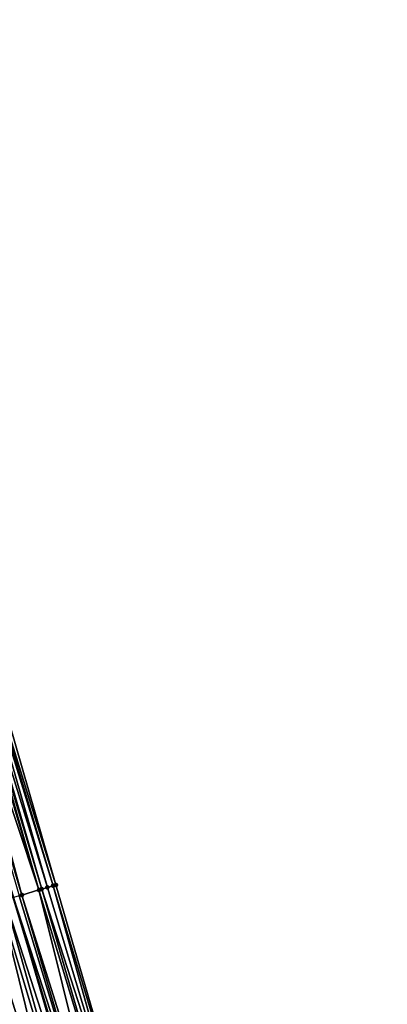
# Model space of a CAD drawing. Header units: feet. Extents: x 2004186 to 2014793, y 836912 to 864902.
# Tile 846 of 974: x 2004453 to 2004478, y 859322 to 859389. Entities that reach past the tile are written whole.
import ezdxf

# ---------------------------------------------------------------- set-up
doc = ezdxf.new("R2010")
doc.units = ezdxf.units.FT
doc.header["$LTSCALE"] = 100
doc.header["$MEASUREMENT"] = 0
for name, color, linetype, lineweight in [('EP_Travel Lane', 5, 'Continuous', 40), ('Road Shots', 4, 'Continuous', 200), ('Road X-Section', 30, 'Continuous', 13)]:
    doc.layers.add(name, color=color, linetype=linetype, lineweight=lineweight)
doc.layers.add('I-77 SB_MM21-27-Surface-Border', color=7, linetype='Continuous')
doc.layers.add('I-77 SB_MM21-27-Surface-TIN', color=7, linetype='Continuous')

msp = doc.modelspace()

# ---------------------------------------------------------------- linework, layer by layer
at = {"layer": 'EP_Travel Lane'}
msp.add_polyline3d([(2004475.98675831, 859252.9755330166, 446.5739951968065), (2004470.027193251, 859271.9272233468, 446.4479969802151), (2004464.293373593, 859291.0871976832, 446.3012957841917), (2004458.559645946, 859310.2468645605, 446.1088986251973), (2004452.825862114, 859329.4067191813, 445.9444033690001), (2004447.172181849, 859348.4381588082, 445.744362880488), (2004441.629215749, 859367.653598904, 445.5383283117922), (2004436.086240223, 859386.8690716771, 445.3357163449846), (2004430.543256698, 859406.0845721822, 445.1360297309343), (2004425.08506517, 859425.172963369, 444.9390603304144), (2004419.806102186, 859444.4627209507, 444.7434054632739), (2004414.527064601, 859463.7527511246, 444.5783237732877), (2004409.248078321, 859483.0425938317, 444.3922111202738), (2004404.042532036, 859502.1813761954, 444.2028261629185), (2004399.035574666, 859521.5434234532, 443.9982920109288), (2004394.028624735, 859540.9054419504, 443.790683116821), (2004389.021615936, 859560.2676880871, 443.6073706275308)], dxfattribs=at)
at = {"layer": 'I-77 SB_MM21-27-Surface-Border', "color": 3, "linetype": 'ByBlock', "lineweight": -2}
msp.add_polyline3d([(2004390.605744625, 859560.6770719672, 443.4571800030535), (2004395.4332121, 859541.2686868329, 443.6834630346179), (2004400.2607344, 859521.8600903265, 443.8872097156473), (2004406.443673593, 859502.8019879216, 443.9840183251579), (2004412.044776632, 859483.8082062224, 444.1195399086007), (2004417.342091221, 859464.52354977, 444.3214687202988), (2004422.832369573, 859445.2914780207, 444.4795157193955), (2004428.129737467, 859426.0066275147, 444.6596747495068), (2004433.582557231, 859406.9585405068, 444.8775858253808), (2004439.124988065, 859387.7428715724, 445.0763972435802), (2004444.667379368, 859368.5273396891, 445.2896172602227), (2004450.209845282, 859349.3115491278, 445.4756623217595), (2004455.698914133, 859330.2728898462, 445.6865647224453), (2004461.291712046, 859311.0707498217, 445.8935783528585), (2004466.693026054, 859291.8108696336, 446.1162304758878), (2004472.4773432, 859272.6663528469, 446.2902183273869), (2004478.189264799, 859253.6681932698, 446.3872762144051)], dxfattribs=at)
at = {"layer": 'I-77 SB_MM21-27-Surface-TIN', "color": 128, "linetype": 'ByBlock', "lineweight": -2}
for points in [[(2004448.864344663, 859348.9247293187, 445.5984726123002), (2004448.287663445, 859348.7590814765, 445.6649748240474), (2004454.549996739, 859329.9264950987, 445.7872263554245)], [(2004449.056573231, 859348.9799400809, 445.5757607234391), (2004448.864344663, 859348.9247293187, 445.5984726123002), (2004454.549996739, 859329.9264950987, 445.7872263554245)], [(2004449.248792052, 859349.0351846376, 445.5565975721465), (2004449.056573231, 859348.9799400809, 445.5757607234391), (2004454.741485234, 859329.9842200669, 445.7693356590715)], [(2004449.056573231, 859348.9799400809, 445.5757607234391), (2004454.549996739, 859329.9264950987, 445.7872263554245), (2004454.741485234, 859329.9842200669, 445.7693356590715)], [(2004449.633199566, 859349.1457782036, 445.529239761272), (2004449.248792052, 859349.0351846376, 445.5565975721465), (2004455.124449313, 859330.0997127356, 445.7399087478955)], [(2004449.248792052, 859349.0351846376, 445.5565975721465), (2004454.741485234, 859329.9842200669, 445.7693356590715), (2004455.124449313, 859330.0997127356, 445.7399087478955)], [(2004449.825409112, 859349.2010549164, 445.5134533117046), (2004449.633199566, 859349.1457782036, 445.529239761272), (2004455.507423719, 859330.2151712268, 445.7053994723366)], [(2004449.633199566, 859349.1457782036, 445.529239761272), (2004455.124449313, 859330.0997127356, 445.7399087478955), (2004455.507423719, 859330.2151712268, 445.7053994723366)], [(2004450.209845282, 859349.3115491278, 445.4756623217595), (2004449.825409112, 859349.2010549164, 445.5134533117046), (2004455.698914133, 859330.2728898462, 445.6865647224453)], [(2004449.825409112, 859349.2010549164, 445.5134533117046), (2004455.507423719, 859330.2151712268, 445.7053994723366), (2004455.698914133, 859330.2728898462, 445.6865647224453)], [(2004447.903221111, 859348.6486086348, 445.7050098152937), (2004447.711008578, 859348.5933422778, 445.7218837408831), (2004453.401043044, 859329.5802204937, 445.9057535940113)], [(2004447.711008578, 859348.5933422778, 445.7218837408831), (2004453.209560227, 859329.5224767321, 445.9208496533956), (2004453.401043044, 859329.5802204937, 445.9057535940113)], [(2004448.287663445, 859348.7590814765, 445.6649748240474), (2004447.903221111, 859348.6486086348, 445.7050098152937), (2004453.401043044, 859329.5802204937, 445.9057535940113)], [(2004448.287663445, 859348.7590814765, 445.6649748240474), (2004453.401043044, 859329.5802204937, 445.9057535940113), (2004454.549996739, 859329.9264950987, 445.7872263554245)], [(2004455.124449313, 859330.0997127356, 445.7399087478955), (2004454.741485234, 859329.9842200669, 445.7693356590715), (2004460.908748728, 859310.9552546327, 445.9226305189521)], [(2004455.507423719, 859330.2151712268, 445.7053994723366), (2004455.124449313, 859330.0997127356, 445.7399087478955), (2004460.908748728, 859310.9552546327, 445.9226305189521)], [(2004455.698914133, 859330.2728898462, 445.6865647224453), (2004455.507423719, 859330.2151712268, 445.7053994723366), (2004461.291712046, 859311.0707498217, 445.8935783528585)], [(2004455.507423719, 859330.2151712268, 445.7053994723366), (2004460.908748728, 859310.9552546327, 445.9226305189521), (2004461.291712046, 859311.0707498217, 445.8935783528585)], [(2004453.209560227, 859329.5224767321, 445.9208496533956), (2004452.825862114, 859329.4067191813, 445.9444033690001), (2004458.993899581, 859310.3778864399, 446.0839143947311)], [(2004453.401043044, 859329.5802204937, 445.9057535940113), (2004453.209560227, 859329.5224767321, 445.9208496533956), (2004458.993899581, 859310.3778864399, 446.0839143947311)], [(2004454.549996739, 859329.9264950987, 445.7872263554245), (2004453.401043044, 859329.5802204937, 445.9057535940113), (2004459.376861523, 859310.4933861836, 446.0555395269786)], [(2004453.401043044, 859329.5802204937, 445.9057535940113), (2004458.993899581, 859310.3778864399, 446.0839143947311), (2004459.376861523, 859310.4933861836, 446.0555395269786)], [(2004454.741485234, 859329.9842200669, 445.7693356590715), (2004454.549996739, 859329.9264950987, 445.7872263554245), (2004460.334300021, 859310.7820241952, 445.9680446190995)], [(2004454.549996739, 859329.9264950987, 445.7872263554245), (2004459.376861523, 859310.4933861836, 446.0555395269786), (2004460.334300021, 859310.7820241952, 445.9680446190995)], [(2004454.741485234, 859329.9842200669, 445.7693356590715), (2004460.334300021, 859310.7820241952, 445.9680446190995), (2004460.908748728, 859310.9552546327, 445.9226305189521)], [(2004450.720419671, 859328.771357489, 446.0501306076), (2004449.188690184, 859328.3089670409, 446.1054164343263), (2004455.164495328, 859309.2221768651, 446.2617653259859)], [(2004451.869233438, 859329.1180952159, 446.0004712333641), (2004450.720419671, 859328.771357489, 446.0501306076), (2004456.696232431, 859309.6845421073, 446.2027312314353)], [(2004450.720419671, 859328.771357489, 446.0501306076), (2004455.164495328, 859309.2221768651, 446.2617653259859), (2004456.696232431, 859309.6845421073, 446.2027312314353)], [(2004452.252180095, 859329.2336455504, 445.9796194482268), (2004451.869233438, 859329.1180952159, 446.0004712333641), (2004457.653579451, 859309.9734828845, 446.160258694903)], [(2004451.869233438, 859329.1180952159, 446.0004712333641), (2004456.696232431, 859309.6845421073, 446.2027312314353), (2004457.653579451, 859309.9734828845, 446.160258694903)], [(2004452.252180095, 859329.2336455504, 445.9796194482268), (2004458.419475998, 859310.2045728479, 446.1169631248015), (2004452.825862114, 859329.4067191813, 445.9444033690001)], [(2004452.252180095, 859329.2336455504, 445.9796194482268), (2004457.653579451, 859309.9734828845, 446.160258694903), (2004458.419475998, 859310.2045728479, 446.1169631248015)], [(2004458.419475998, 859310.2045728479, 446.1169631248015), (2004458.559645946, 859310.2468645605, 446.1088986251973), (2004452.825862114, 859329.4067191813, 445.9444033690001)], [(2004458.993899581, 859310.3778864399, 446.0839143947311), (2004452.825862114, 859329.4067191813, 445.9444033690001), (2004458.559645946, 859310.2468645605, 446.1088986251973)], [(2004449.188690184, 859328.3089670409, 446.1054164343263), (2004448.231367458, 859328.0199458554, 446.1359319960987), (2004455.164495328, 859309.2221768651, 446.2617653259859)], [(2004447.082567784, 859327.6731614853, 446.1786553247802), (2004446.316705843, 859327.4419569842, 446.2049187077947), (2004453.441310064, 859308.7019531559, 446.3188383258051)], [(2004446.316705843, 859327.4419569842, 446.2049187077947), (2004450.186405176, 859307.7193063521, 446.4263425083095), (2004453.441310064, 859308.7019531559, 446.3188383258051)], [(2004448.231367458, 859328.0199458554, 446.1359319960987), (2004447.082567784, 859327.6731614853, 446.1786553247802), (2004453.441310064, 859308.7019531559, 446.3188383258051)], [(2004448.231367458, 859328.0199458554, 446.1359319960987), (2004453.441310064, 859308.7019531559, 446.3188383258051), (2004455.164495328, 859309.2221768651, 446.2617653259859)]]:
    msp.add_3dface(points, dxfattribs=at)
at = {"layer": 'Road Shots', "lineweight": 100}
for p in [(2004455.124449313, 859330.0997127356, 445.7399087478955), (2004455.507423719, 859330.2151712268, 445.7053994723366), (2004455.698914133, 859330.2728898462, 445.6865647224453), (2004453.401043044, 859329.5802204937, 445.9057535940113), (2004454.549996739, 859329.9264950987, 445.7872263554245), (2004454.741485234, 859329.9842200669, 445.7693356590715)]:
    msp.add_point(p, dxfattribs=at)
at = {"layer": 'Road X-Section', "extrusion": (0.2892192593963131, -0.9572371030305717, 0.007024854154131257), "elevation": -242852.497351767, "flags": 128}
msp.add_lwpolyline([(2167298.109411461, 2152.895780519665), (2167298.509411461, 2152.885994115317), (2167298.909411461, 2152.881275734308), (2167299.709411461, 2152.877482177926), (2167299.909411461, 2152.873417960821), (2167300.509411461, 2152.851342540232), (2167301.109411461, 2152.840283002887), (2167301.909411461, 2152.826881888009), (2167302.509411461, 2152.809119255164), (2167303.509411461, 2152.77483260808), (2167304.709411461, 2152.729842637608), (2167305.709411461, 2152.697475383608), (2167306.909411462, 2152.653253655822), (2167308.509411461, 2152.59198661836), (2167309.909411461, 2152.537252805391), (2167311.709411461, 2152.470973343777), (2167312.509411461, 2152.438153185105), (2167313.109411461, 2152.431897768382), (2167313.309411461, 2152.42843624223), (2167313.909411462, 2152.409280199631), (2167315.509411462, 2152.351681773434), (2167316.309411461, 2152.321077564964), (2167316.909411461, 2152.296147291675), (2167317.909411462, 2152.261399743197), (2167318.70941146, 2152.23513571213), (2167319.909411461, 2152.192411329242), (2167320.909411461, 2152.161895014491), (2167322.509411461, 2152.106607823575), (2167323.709411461, 2152.056947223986), (2167324.109411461, 2152.036094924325), (2167325.109411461, 2151.977323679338), (2167325.309411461, 2151.962227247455), (2167326.509411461, 2151.843697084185), (2167326.709411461, 2151.825805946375), (2167327.109411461, 2151.796378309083), (2167327.509411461, 2151.761868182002), (2167327.709411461, 2151.743032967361)], dxfattribs=at)

doc.saveas('drawing.dxf')
